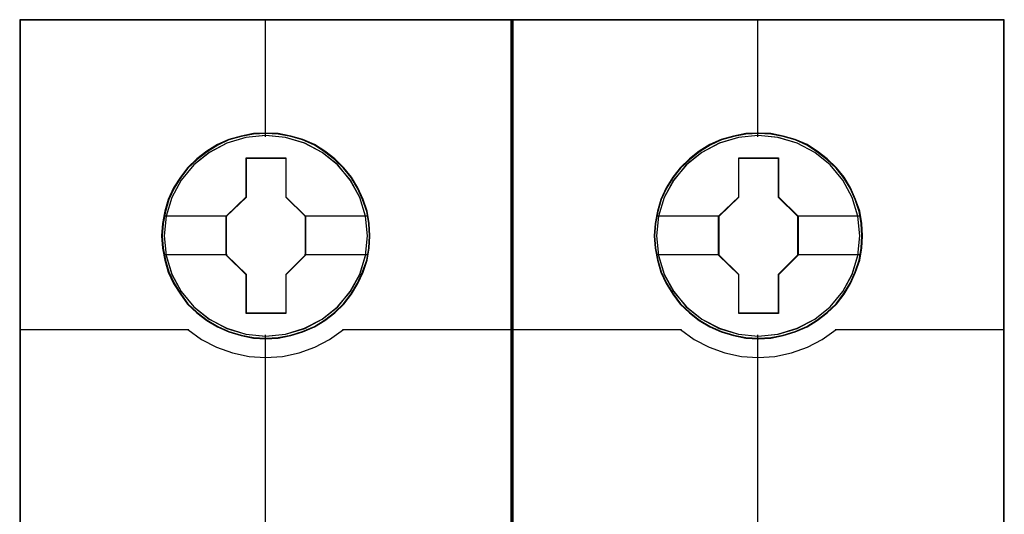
# Model space of a CAD drawing. Header units: millimetres. Extents: x -1290 to 1795, y -4192 to -1311.
# Tile 738 of 1056: x 1506.16 to 1513.35, y -2621.58 to -2617.96. Entities that reach past the tile are written whole.
import ezdxf

# ---------------------------------------------------------------- set-up
doc = ezdxf.new("R2010")
doc.units = ezdxf.units.MM
doc.layers.add('45', color=7, linetype='Continuous')
doc.layers.add('Aparatura', color=7, linetype='Continuous', lineweight=13)

# ---------------------------------------------------------------- blocks, each defined once
blk = doc.blocks.new('*U354')
at = {"layer": '45', "color": 7}
for points in [[(477.384088, -383.681609), (459.41111, -383.681609), (459.41111, -465.406348), (477.384088, -465.406348), (477.384088, -383.681609)], [(472.201125, -391.583043), (472.178817, -391.131678), (472.106315, -390.680313), (471.950159, -390.245461), (471.766117, -389.827123), (471.531883, -389.436307), (471.253032, -389.089526), (470.918411, -388.770268), (470.550328, -388.489541), (470.182244, -388.247345), (469.747237, -388.060194), (469.31223, -387.933591), (468.854914, -387.84552), (468.403176, -387.823502), (467.945861, -387.84552), (467.499699, -387.933591), (467.047961, -388.060194), (466.635262, -388.247345), (466.24487, -388.489541), (465.882364, -388.770268), (465.542166, -389.089526), (465.280047, -389.436307), (465.034658, -389.827123), (464.833885, -390.245461), (464.716768, -390.680313), (464.627536, -391.131678), (464.594073, -391.583043), (464.627536, -392.028904), (464.716768, -392.46926), (464.833885, -392.904112), (465.034658, -393.316946), (465.280047, -393.713266), (465.542166, -394.071056), (465.882364, -394.390314), (466.24487, -394.671041), (466.635262, -394.902228), (467.047961, -395.089379), (467.499699, -395.221486), (467.945861, -395.315062), (468.403176, -395.33708), (468.854914, -395.315062), (469.31223, -395.221486), (469.747237, -395.089379), (470.182244, -394.902228), (470.550328, -394.671041), (470.918411, -394.390314), (471.253032, -394.071056), (471.531883, -393.713266), (471.766117, -393.316946), (471.950159, -392.904112), (472.106315, -392.46926), (472.178817, -392.028904), (472.201125, -391.583043)], [(472.201125, -391.583043), (472.178817, -391.131678), (472.106315, -390.680313), (471.950159, -390.245461), (471.766117, -389.827123), (471.531883, -389.436307), (471.253032, -389.089526), (470.918411, -388.770268), (470.550328, -388.489541), (470.182244, -388.247345), (469.747237, -388.060194), (469.31223, -387.933591), (468.854914, -387.84552), (468.403176, -387.823502), (467.945861, -387.84552), (467.499699, -387.933591), (467.047961, -388.060194), (466.635262, -388.247345), (466.24487, -388.489541), (465.882364, -388.770268), (465.542166, -389.089526), (465.280047, -389.436307), (465.034658, -389.827123), (464.833885, -390.245461), (464.716768, -390.680313), (464.627536, -391.131678), (464.594073, -391.583043), (464.627536, -392.028904), (464.716768, -392.46926), (464.833885, -392.904112), (465.034658, -393.316946), (465.280047, -393.713266), (465.542166, -394.071056), (465.882364, -394.390314), (466.24487, -394.671041), (466.635262, -394.902228), (467.047961, -395.089379), (467.499699, -395.221486), (467.945861, -395.315062), (468.403176, -395.33708), (468.854914, -395.315062), (469.31223, -395.221486), (469.747237, -395.089379), (470.182244, -394.902228), (470.550328, -394.671041), (470.918411, -394.390314), (471.253032, -394.071056), (471.531883, -393.713266), (471.766117, -393.316946), (471.950159, -392.904112), (472.106315, -392.46926), (472.178817, -392.028904), (472.201125, -391.583043)], [(467.683258, -388.726568), (469.134182, -388.726568), (469.134182, -390.154422), (469.854021, -390.86008), (469.854021, -392.287934), (469.134182, -393.004618), (469.134182, -394.421447), (467.683258, -394.421447), (467.683258, -393.004618), (466.946548, -392.287934), (466.946548, -390.86008), (467.683258, -390.154422), (467.683258, -388.726568)], [(467.683258, -388.726568), (469.134182, -388.726568), (469.134182, -388.726568), (469.134182, -390.154422), (469.134182, -390.154422), (469.854021, -390.86008), (469.854021, -390.86008), (469.854021, -392.287934), (469.854021, -392.287934), (469.134182, -393.004618), (469.134182, -393.004618), (469.134182, -394.421447), (469.134182, -394.421447), (467.683258, -394.421447), (467.683258, -394.421447), (467.683258, -393.004618), (467.683258, -393.004618), (466.946548, -392.287934), (466.946548, -392.287934), (466.946548, -390.86008), (466.946548, -390.86008), (467.683258, -390.154422), (467.683258, -390.154422), (467.683258, -388.726568), (467.683258, -388.726568)], [(467.693425, -388.744522), (469.125587, -388.744522), (469.125587, -390.163373), (469.836118, -390.864581), (469.836118, -392.283433), (469.125587, -392.995598), (469.125587, -394.403493), (467.693425, -394.403493), (467.693425, -392.995598), (466.966242, -392.283433), (466.966242, -390.864581), (467.693425, -390.163373), (467.693425, -388.744522)]]:
    blk.add_lwpolyline(points, close=True, dxfattribs=at)
at = {"layer": '45', "color": 139}
for points in [[(477.384088, -383.681609), (459.41111, -383.681609), (459.41111, -465.406348), (477.384088, -465.406348), (477.384088, -383.681609)], [(472.183221, -391.58303), (472.161024, -391.133822), (472.088881, -390.684614), (471.933496, -390.25184), (471.750364, -389.835501), (471.517287, -389.446553), (471.239814, -389.10143), (470.906847, -388.783697), (470.540583, -388.504312), (470.174319, -388.263273), (469.741462, -388.077016), (469.308605, -387.951019), (468.853549, -387.863369), (468.404044, -387.841456), (467.948988, -387.863369), (467.505032, -387.951019), (467.055526, -388.077016), (466.644867, -388.263273), (466.256405, -388.504312), (465.895691, -388.783697), (465.557174, -389.10143), (465.29635, -389.446553), (465.052174, -389.835501), (464.852393, -390.25184), (464.735855, -390.684614), (464.647064, -391.133822), (464.613767, -391.58303), (464.647064, -392.02676), (464.735855, -392.465012), (464.852393, -392.897785), (465.052174, -393.308646), (465.29635, -393.703073), (465.557174, -394.059152), (465.895691, -394.376885), (466.256405, -394.65627), (466.644867, -394.886352), (467.055526, -395.072609), (467.505032, -395.204085), (467.948988, -395.297213), (468.404044, -395.319126), (468.853549, -395.297213), (469.308605, -395.204085), (469.741462, -395.072609), (470.174319, -394.886352), (470.540583, -394.65627), (470.906847, -394.376885), (471.239814, -394.059152), (471.517287, -393.703073), (471.750364, -393.308646), (471.933496, -392.897785), (472.088881, -392.465012), (472.161024, -392.02676), (472.183221, -391.58303)], [(472.113399, -391.582086), (472.035308, -390.860796), (471.828924, -390.178047), (471.48867, -389.544853), (471.020124, -388.988743), (470.46233, -388.531742), (469.820868, -388.195874), (469.123626, -387.981138), (468.398494, -387.915066), (467.673363, -387.981138), (466.976121, -388.195874), (466.340236, -388.531742), (465.776865, -388.988743), (465.308318, -389.544853), (464.968064, -390.178047), (464.76168, -390.860796), (464.683589, -391.582086), (464.76168, -392.297871), (464.968064, -392.986126), (465.308318, -393.613814), (465.776865, -394.169924), (466.340236, -394.621419), (466.976121, -394.962793), (467.673363, -395.172022), (468.398494, -395.249107), (469.123626, -395.172022), (469.820868, -394.962793), (470.46233, -394.621419), (471.020124, -394.169924), (471.48867, -393.613814), (471.828924, -392.986126), (472.035308, -392.297871), (472.113399, -391.582086)], [(472.108028, -391.57664), (472.035511, -390.860844), (471.829116, -390.178084), (471.483265, -389.539373), (471.025848, -388.983254), (470.462445, -388.531752), (469.815369, -388.190372), (469.118088, -387.981139), (468.392916, -387.915066), (467.673322, -387.981139), (466.98162, -388.190372), (466.334543, -388.531752), (465.77114, -388.983254), (465.313724, -389.539373), (464.967873, -390.178084), (464.755899, -390.860844), (464.68896, -391.57664), (464.755899, -392.292437), (464.967873, -392.980703), (465.313724, -393.608401), (465.77114, -394.170026), (466.334543, -394.621529), (466.98162, -394.957402), (467.673322, -395.172141), (468.392916, -395.243721), (469.118088, -395.172141), (469.815369, -394.957402), (470.462445, -394.621529), (471.025848, -394.170026), (471.483265, -393.608401), (471.829116, -392.980703), (472.035511, -392.292437), (472.108028, -391.57664)]]:
    blk.add_lwpolyline(points, close=True, dxfattribs=at)
for points in [[(468.37343, -383.681609), (468.37343, -387.95995)], [(459.41111, -395.003143), (465.59307, -395.003143)], [(465.553683, -395.003143), (466.056536, -395.361317), (466.604088, -395.651267), (467.179576, -395.850253), (467.788587, -395.9867), (468.392012, -396.026497), (469.006611, -395.9867), (469.615622, -395.850253), (470.19111, -395.651267), (470.727487, -395.361317), (471.241515, -395.003143)], [(468.37343, -395.200632), (468.37343, -402.423361)], [(471.203919, -395.003143), (477.384088, -395.003143)]]:
    blk.add_lwpolyline(points, dxfattribs=at)
at = {"layer": '45', "color": 59}
blk.add_lwpolyline([(477.366185, -383.699563), (459.430803, -383.699563), (459.430803, -465.388395), (477.366185, -465.388395), (477.366185, -383.699563)], close=True, dxfattribs=at)
at = {"layer": '45', "color": 7}
for points in [[(464.667476, -390.845092), (466.985935, -390.845092)], [(469.816424, -390.845092), (472.129512, -390.845092)], [(464.667476, -392.26522), (466.985935, -392.26522)], [(469.816424, -392.26522), (472.129512, -392.26522)]]:
    blk.add_lwpolyline(points, dxfattribs=at)
blk = doc.blocks.new('*U355')
at = {"layer": '45', "color": 7}
for points in [[(495.37139, -383.681609), (477.398411, -383.681609), (477.398411, -465.406348), (495.37139, -465.406348), (495.37139, -383.681609)], [(490.188426, -391.583043), (490.166118, -391.131678), (490.093617, -390.680313), (489.93746, -390.245461), (489.753419, -389.827123), (489.519184, -389.436307), (489.240333, -389.089526), (488.905712, -388.770268), (488.537629, -388.489541), (488.169546, -388.247345), (487.734539, -388.060194), (487.299531, -387.933591), (486.842216, -387.84552), (486.390477, -387.823502), (485.933162, -387.84552), (485.487001, -387.933591), (485.035262, -388.060194), (484.622563, -388.247345), (484.232172, -388.489541), (483.869666, -388.770268), (483.529468, -389.089526), (483.267348, -389.436307), (483.021959, -389.827123), (482.821187, -390.245461), (482.704069, -390.680313), (482.614837, -391.131678), (482.581375, -391.583043), (482.614837, -392.028904), (482.704069, -392.46926), (482.821187, -392.904112), (483.021959, -393.316946), (483.267348, -393.713266), (483.529468, -394.071056), (483.869666, -394.390314), (484.232172, -394.671041), (484.622563, -394.902228), (485.035262, -395.089379), (485.487001, -395.221486), (485.933162, -395.315062), (486.390477, -395.33708), (486.842216, -395.315062), (487.299531, -395.221486), (487.734539, -395.089379), (488.169546, -394.902228), (488.537629, -394.671041), (488.905712, -394.390314), (489.240333, -394.071056), (489.519184, -393.713266), (489.753419, -393.316946), (489.93746, -392.904112), (490.093617, -392.46926), (490.166118, -392.028904), (490.188426, -391.583043)], [(490.188426, -391.583043), (490.166118, -391.131678), (490.093617, -390.680313), (489.93746, -390.245461), (489.753419, -389.827123), (489.519184, -389.436307), (489.240333, -389.089526), (488.905712, -388.770268), (488.537629, -388.489541), (488.169546, -388.247345), (487.734539, -388.060194), (487.299531, -387.933591), (486.842216, -387.84552), (486.390477, -387.823502), (485.933162, -387.84552), (485.487001, -387.933591), (485.035262, -388.060194), (484.622563, -388.247345), (484.232172, -388.489541), (483.869666, -388.770268), (483.529468, -389.089526), (483.267348, -389.436307), (483.021959, -389.827123), (482.821187, -390.245461), (482.704069, -390.680313), (482.614837, -391.131678), (482.581375, -391.583043), (482.614837, -392.028904), (482.704069, -392.46926), (482.821187, -392.904112), (483.021959, -393.316946), (483.267348, -393.713266), (483.529468, -394.071056), (483.869666, -394.390314), (484.232172, -394.671041), (484.622563, -394.902228), (485.035262, -395.089379), (485.487001, -395.221486), (485.933162, -395.315062), (486.390477, -395.33708), (486.842216, -395.315062), (487.299531, -395.221486), (487.734539, -395.089379), (488.169546, -394.902228), (488.537629, -394.671041), (488.905712, -394.390314), (489.240333, -394.071056), (489.519184, -393.713266), (489.753419, -393.316946), (489.93746, -392.904112), (490.093617, -392.46926), (490.166118, -392.028904), (490.188426, -391.583043)], [(485.670559, -388.726568), (487.121484, -388.726568), (487.121484, -390.154422), (487.841322, -390.86008), (487.841322, -392.287934), (487.121484, -393.004618), (487.121484, -394.421447), (485.670559, -394.421447), (485.670559, -393.004618), (484.93385, -392.287934), (484.93385, -390.86008), (485.670559, -390.154422), (485.670559, -388.726568)], [(485.670559, -388.726568), (487.121484, -388.726568), (487.121484, -388.726568), (487.121484, -390.154422), (487.121484, -390.154422), (487.841322, -390.86008), (487.841322, -390.86008), (487.841322, -392.287934), (487.841322, -392.287934), (487.121484, -393.004618), (487.121484, -393.004618), (487.121484, -394.421447), (487.121484, -394.421447), (485.670559, -394.421447), (485.670559, -394.421447), (485.670559, -393.004618), (485.670559, -393.004618), (484.93385, -392.287934), (484.93385, -392.287934), (484.93385, -390.86008), (484.93385, -390.86008), (485.670559, -390.154422), (485.670559, -390.154422), (485.670559, -388.726568), (485.670559, -388.726568)], [(485.67939, -388.744522), (487.112446, -388.744522), (487.112446, -390.163373), (487.823419, -390.864581), (487.823419, -392.283433), (487.112446, -392.995598), (487.112446, -394.403493), (485.67939, -394.403493), (485.67939, -392.995598), (484.951753, -392.283433), (484.951753, -390.864581), (485.67939, -390.163373), (485.67939, -388.744522)]]:
    blk.add_lwpolyline(points, close=True, dxfattribs=at)
at = {"layer": '45', "color": 139}
for points in [[(495.37139, -383.681609), (477.398411, -383.681609), (477.398411, -465.406348), (495.37139, -465.406348), (495.37139, -383.681609)], [(490.170523, -391.58303), (490.14832, -391.133822), (490.07616, -390.684614), (489.920738, -390.25184), (489.737563, -389.835501), (489.504431, -389.446553), (489.226893, -389.10143), (488.893847, -388.783697), (488.527496, -388.504312), (488.161146, -388.263273), (487.728186, -388.077016), (487.295226, -387.951019), (486.840063, -387.863369), (486.390451, -387.841456), (485.935288, -387.863369), (485.491227, -387.951019), (485.041615, -388.077016), (484.630858, -388.263273), (484.242305, -388.504312), (483.881505, -388.783697), (483.542908, -389.10143), (483.282022, -389.446553), (483.037788, -389.835501), (482.837961, -390.25184), (482.721395, -390.684614), (482.632583, -391.133822), (482.599278, -391.58303), (482.632583, -392.02676), (482.721395, -392.465012), (482.837961, -392.897785), (483.037788, -393.308646), (483.282022, -393.703073), (483.542908, -394.059152), (483.881505, -394.376885), (484.242305, -394.65627), (484.630858, -394.886352), (485.041615, -395.072609), (485.491227, -395.204085), (485.935288, -395.297213), (486.390451, -395.319126), (486.840063, -395.297213), (487.295226, -395.204085), (487.728186, -395.072609), (488.161146, -394.886352), (488.527496, -394.65627), (488.893847, -394.376885), (489.226893, -394.059152), (489.504431, -393.703073), (489.737563, -393.308646), (489.920738, -392.897785), (490.07616, -392.465012), (490.14832, -392.02676), (490.170523, -391.58303)], [(490.09891, -391.582086), (490.020819, -390.860796), (489.814436, -390.178047), (489.474181, -389.544853), (489.005635, -388.988743), (488.447841, -388.531742), (487.806379, -388.195874), (487.109137, -387.981138), (486.384005, -387.915066), (485.658874, -387.981138), (484.961632, -388.195874), (484.325747, -388.531742), (483.762376, -388.988743), (483.293829, -389.544853), (482.953575, -390.178047), (482.747191, -390.860796), (482.6691, -391.582086), (482.747191, -392.297871), (482.953575, -392.986126), (483.293829, -393.613814), (483.762376, -394.169924), (484.325747, -394.621419), (484.961632, -394.962793), (485.658874, -395.172022), (486.384005, -395.249107), (487.109137, -395.172022), (487.806379, -394.962793), (488.447841, -394.621419), (489.005635, -394.169924), (489.474181, -393.613814), (489.814436, -392.986126), (490.020819, -392.297871), (490.09891, -391.582086)], [(490.093539, -391.57664), (490.021022, -390.860844), (489.814627, -390.178084), (489.468776, -389.539373), (489.011359, -388.983254), (488.447957, -388.531752), (487.80088, -388.190372), (487.103599, -387.981139), (486.378427, -387.915066), (485.658833, -387.981139), (484.967131, -388.190372), (484.320054, -388.531752), (483.756651, -388.983254), (483.299235, -389.539373), (482.953384, -390.178084), (482.74141, -390.860844), (482.674471, -391.57664), (482.74141, -392.292437), (482.953384, -392.980703), (483.299235, -393.608401), (483.756651, -394.170026), (484.320054, -394.621529), (484.967131, -394.957402), (485.658833, -395.172141), (486.378427, -395.243721), (487.103599, -395.172141), (487.80088, -394.957402), (488.447957, -394.621529), (489.011359, -394.170026), (489.468776, -393.608401), (489.814627, -392.980703), (490.021022, -392.292437), (490.093539, -391.57664)]]:
    blk.add_lwpolyline(points, close=True, dxfattribs=at)
for points in [[(486.358941, -383.681609), (486.358941, -387.95995)], [(477.398411, -395.003143), (483.580371, -395.003143)], [(483.540984, -395.003143), (484.043838, -395.361317), (484.591389, -395.651267), (485.166877, -395.850253), (485.775889, -395.9867), (486.379313, -396.026497), (486.993912, -395.9867), (487.602924, -395.850253), (488.178412, -395.651267), (488.714789, -395.361317), (489.228817, -395.003143)], [(486.358941, -395.200632), (486.358941, -402.423361)], [(489.18943, -395.003143), (495.37139, -395.003143)]]:
    blk.add_lwpolyline(points, dxfattribs=at)
at = {"layer": '45', "color": 59}
blk.add_lwpolyline([(495.353487, -383.699563), (477.416314, -383.699563), (477.416314, -465.388395), (495.353487, -465.388395), (495.353487, -383.699563)], close=True, dxfattribs=at)
at = {"layer": '45', "color": 7}
for points in [[(482.652987, -390.845092), (484.973237, -390.845092)], [(487.801935, -390.845092), (490.116813, -390.845092)], [(482.652987, -392.26522), (484.973237, -392.26522)], [(487.801935, -392.26522), (490.116813, -392.26522)]]:
    blk.add_lwpolyline(points, dxfattribs=at)

msp = doc.modelspace()

# ---------------------------------------------------------------- block references
at = {"layer": 'Aparatura', "color": 7, "lineweight": 13, "xscale": 0.2, "yscale": 0.2, "zscale": 0.2}
for name in ['*U354', '*U355']:
    msp.add_blockref(name, (1414.278, -2541.227), dxfattribs=at)

doc.saveas('drawing.dxf')
